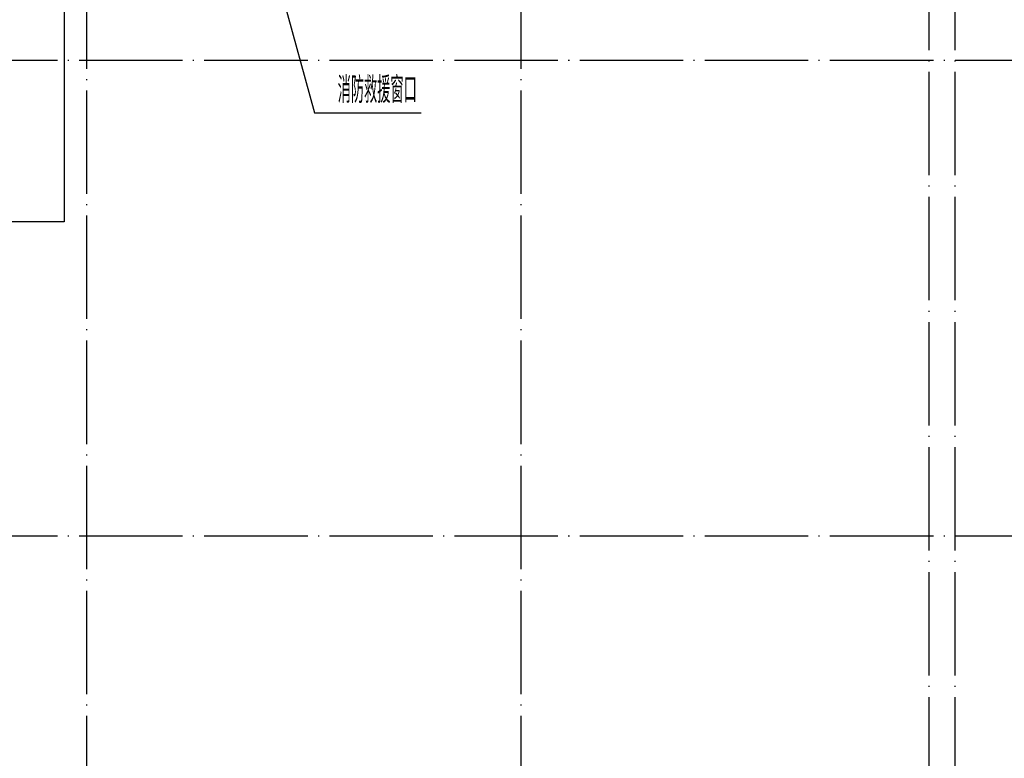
# Model space of a CAD drawing. Extents: x 1779708 to 7299578, y -1121471 to 88434.
# Tile 453 of 656: x 4759027 to 4778068, y -991843 to -977554. Entities that reach past the tile are written whole.
import ezdxf

# ---------------------------------------------------------------- set-up
doc = ezdxf.new("R2010")
doc.units = 0
doc.header["$LTSCALE"] = 1000
doc.header["$MEASUREMENT"] = 0
doc.linetypes.add('DOTE', pattern=[2.42, 2, -0.2, 0.02, -0.2])
for name, color, linetype in [('DIM_IDEN', 3, 'CONTINUOUS'), ('DIM_LEAD', 3, 'CONTINUOUS'), ('DOTE', 1, 'DOTE'), ('PUB_TEXT', 7, 'CONTINUOUS'), ('修改', 6, 'CONTINUOUS')]:
    doc.layers.add(name, color=color, linetype=linetype)
doc.styles.add('_TCH_DIM', font='SIMPLEX.shx', dxfattribs={"width": 0.7, "bigfont": 'GBCBIG.shx'})

# ---------------------------------------------------------------- blocks, each defined once
blk = doc.blocks.new('A$C159220C3')
at = {"layer": 'DOTE'}
for p, q in [((68000, 149200), (68000, 7200)), ((76400, 149200), (76400, 7200)), ((84300, 7200), (84300, 149200)), ((84800, 7200), (84800, 149200)), ((86800, 91700), (7200, 91700)), ((86800, 82500), (7200, 82500))]:
    blk.add_line(p, q, dxfattribs=at)

msp = doc.modelspace()

# ---------------------------------------------------------------- linework, layer by layer
at = {"layer": 'DIM_IDEN'}
for p, q in [((4759884.5, -973493.3), (4759884.5, -981466.5)), ((4759884.5, -981466.5), (4758786.9, -981466.5))]:
    msp.add_line(p, q, dxfattribs=at)
at = {"layer": 'DIM_LEAD'}
for p, q in [((4763207.1, -973813.3), (4764731, -979356.5)), ((4764731, -979356.5), (4766791.8, -979356.5))]:
    msp.add_line(p, q, dxfattribs=at)

# ---------------------------------------------------------------- block references
at = {"layer": '修改'}
msp.add_blockref('A$C159220C3', (4692317.1, -1070043.3), dxfattribs=at)

# ---------------------------------------------------------------- texts
at = {"layer": 'PUB_TEXT', "color": 7, "style": '_TCH_DIM', "width": 0.7}
msp.add_text('消防救援窗口', height=506.38, dxfattribs=at).set_placement((4765176.1, -979165.4))

doc.saveas('drawing.dxf')
